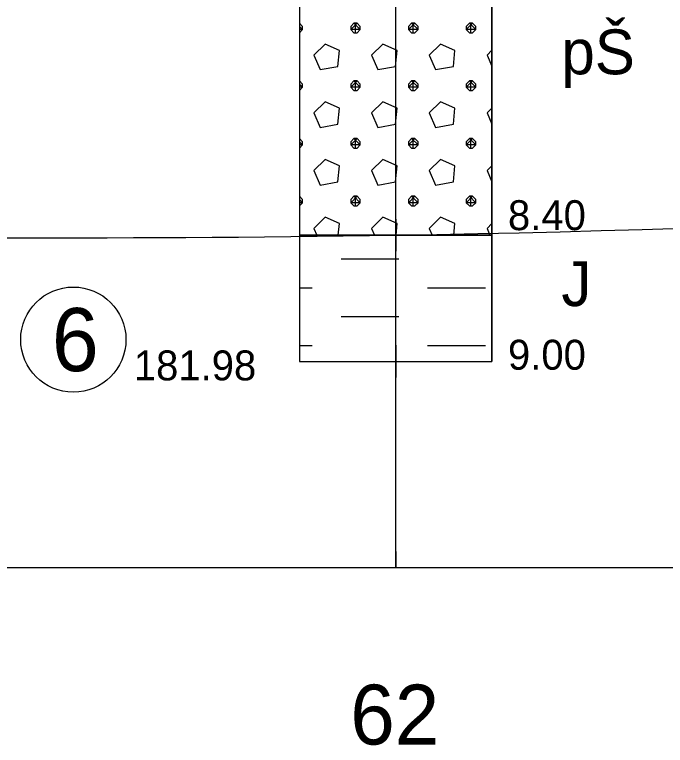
# Model space of a CAD drawing. Extents: x 3042 to 4120, y 576 to 2694.
# Drawn here: x 3259.98 to 3275.44, y 1395.94 to 1413.3 of the extents above; entities that cross this region are included whole.
import ezdxf

# ---------------------------------------------------------------- set-up
doc = ezdxf.new("R2010")
doc.units = 0
for name, color, linetype in [('14', 7, 'Continuous'), ('17', 7, 'Continuous'), ('18', 7, 'Continuous'), ('51', 7, 'Continuous'), ('52', 7, 'Continuous'), ('53', 7, 'Continuous'), ('56', 7, 'Continuous'), ('7', 7, 'Continuous'), ('rozhraní', 7, 'Continuous')]:
    doc.layers.add(name, color=color, linetype=linetype)

msp = doc.modelspace()

# ---------------------------------------------------------------- linework, layer by layer
at = {"layer": '18'}
for p, q in [((3269.032, 1400.164), (3269.032, 1450.064)), ((3269.032, 1405.445), (3269.032, 1404.683)), ((3268.651, 1405.064), (3269.413, 1405.064)), ((3269.032, 1400.545), (3269.032, 1400.164))]:
    msp.add_line(p, q, dxfattribs=at)
at = {"layer": '51'}
for points in [[(3266.746, 1408.064), (3271.318, 1408.064), (3271.318, 1417.064), (3266.746, 1417.064)], [(3266.746, 1405.064), (3271.318, 1405.064), (3271.318, 1408.064), (3266.746, 1408.064)]]:
    msp.add_lwpolyline(points, close=True, dxfattribs=at)
for points in [[(3266.743, 1412.873), (3266.743, 1412.873), (3266.819, 1412.949), (3266.819, 1413.025), (3266.743, 1413.101), (3266.743, 1413.101)], [(3266.743, 1413.101), (3266.743, 1413.101)], [(3266.746, 1413.022), (3266.819, 1412.949), (3266.746, 1412.949)], [(3268.038, 1413.101), (3267.962, 1413.025), (3267.962, 1412.949), (3268.038, 1412.873), (3268.115, 1412.873), (3268.191, 1412.949), (3268.191, 1413.025), (3268.115, 1413.101), (3268.038, 1413.101), (3268.191, 1412.949), (3267.962, 1412.949), (3268.115, 1413.101)], [(3268.076, 1412.873), (3268.076, 1413.101)], [(3269.41, 1413.101), (3269.334, 1413.025), (3269.334, 1412.949), (3269.41, 1412.873), (3269.486, 1412.873), (3269.562, 1412.949), (3269.562, 1413.025), (3269.486, 1413.101), (3269.41, 1413.101), (3269.562, 1412.949), (3269.334, 1412.949), (3269.486, 1413.101)], [(3269.448, 1412.873), (3269.448, 1413.101)], [(3270.782, 1413.101), (3270.705, 1413.025), (3270.705, 1412.949), (3270.782, 1412.873), (3270.858, 1412.873), (3270.934, 1412.949), (3270.934, 1413.025), (3270.858, 1413.101), (3270.782, 1413.101), (3270.934, 1412.949), (3270.705, 1412.949), (3270.858, 1413.101)], [(3270.82, 1412.873), (3270.82, 1413.101)], [(3267.086, 1412.339), (3267.238, 1411.997), (3267.657, 1412.073), (3267.695, 1412.454), (3267.353, 1412.606), (3267.086, 1412.339)], [(3268.457, 1412.339), (3268.61, 1411.997), (3269.029, 1412.073), (3269.067, 1412.454), (3268.724, 1412.606), (3268.457, 1412.339)], [(3269.829, 1412.339), (3269.981, 1411.997), (3270.401, 1412.073), (3270.439, 1412.454), (3270.096, 1412.606), (3269.829, 1412.339)], [(3271.318, 1412.457), (3271.201, 1412.339)], [(3271.201, 1412.339), (3271.318, 1412.076)], [(3266.743, 1411.501), (3266.743, 1411.501), (3266.819, 1411.577), (3266.819, 1411.654), (3266.743, 1411.73), (3266.743, 1411.73)], [(3266.743, 1411.73), (3266.743, 1411.73)], [(3266.746, 1411.651), (3266.819, 1411.577), (3266.746, 1411.577)], [(3268.038, 1411.73), (3267.962, 1411.654), (3267.962, 1411.577), (3268.038, 1411.501), (3268.115, 1411.501), (3268.191, 1411.577), (3268.191, 1411.654), (3268.115, 1411.73), (3268.038, 1411.73), (3268.191, 1411.577), (3267.962, 1411.577), (3268.115, 1411.73)], [(3268.076, 1411.501), (3268.076, 1411.73)], [(3269.41, 1411.73), (3269.334, 1411.654), (3269.334, 1411.577), (3269.41, 1411.501), (3269.486, 1411.501), (3269.562, 1411.577), (3269.562, 1411.654), (3269.486, 1411.73), (3269.41, 1411.73), (3269.562, 1411.577), (3269.334, 1411.577), (3269.486, 1411.73)], [(3269.448, 1411.501), (3269.448, 1411.73)], [(3270.782, 1411.73), (3270.705, 1411.654), (3270.705, 1411.577), (3270.782, 1411.501), (3270.858, 1411.501), (3270.934, 1411.577), (3270.934, 1411.654), (3270.858, 1411.73), (3270.782, 1411.73), (3270.934, 1411.577), (3270.705, 1411.577), (3270.858, 1411.73)], [(3270.82, 1411.501), (3270.82, 1411.73)], [(3267.086, 1410.968), (3267.238, 1410.625), (3267.657, 1410.701), (3267.695, 1411.082), (3267.353, 1411.235), (3267.086, 1410.968)], [(3268.457, 1410.968), (3268.61, 1410.625), (3269.029, 1410.701), (3269.067, 1411.082), (3268.724, 1411.235), (3268.457, 1410.968)], [(3269.829, 1410.968), (3269.981, 1410.625), (3270.401, 1410.701), (3270.439, 1411.082), (3270.096, 1411.235), (3269.829, 1410.968)], [(3271.318, 1411.085), (3271.201, 1410.968)], [(3271.201, 1410.968), (3271.318, 1410.704)], [(3266.743, 1410.13), (3266.743, 1410.13), (3266.819, 1410.206), (3266.819, 1410.282), (3266.743, 1410.358), (3266.743, 1410.358)], [(3266.743, 1410.358), (3266.743, 1410.358)], [(3266.746, 1410.279), (3266.819, 1410.206), (3266.746, 1410.206)], [(3268.038, 1410.358), (3267.962, 1410.282), (3267.962, 1410.206), (3268.038, 1410.13), (3268.115, 1410.13), (3268.191, 1410.206), (3268.191, 1410.282), (3268.115, 1410.358), (3268.038, 1410.358), (3268.191, 1410.206), (3267.962, 1410.206), (3268.115, 1410.358)], [(3268.076, 1410.13), (3268.076, 1410.358)], [(3269.41, 1410.358), (3269.334, 1410.282), (3269.334, 1410.206), (3269.41, 1410.13), (3269.486, 1410.13), (3269.562, 1410.206), (3269.562, 1410.282), (3269.486, 1410.358), (3269.41, 1410.358), (3269.562, 1410.206), (3269.334, 1410.206), (3269.486, 1410.358)], [(3269.448, 1410.13), (3269.448, 1410.358)], [(3270.782, 1410.358), (3270.705, 1410.282), (3270.705, 1410.206), (3270.782, 1410.13), (3270.858, 1410.13), (3270.934, 1410.206), (3270.934, 1410.282), (3270.858, 1410.358), (3270.782, 1410.358), (3270.934, 1410.206), (3270.705, 1410.206), (3270.858, 1410.358)], [(3270.82, 1410.13), (3270.82, 1410.358)], [(3267.086, 1409.596), (3267.238, 1409.253), (3267.657, 1409.33), (3267.695, 1409.711), (3267.353, 1409.863), (3267.086, 1409.596)], [(3268.457, 1409.596), (3268.61, 1409.253), (3269.029, 1409.33), (3269.067, 1409.711), (3268.724, 1409.863), (3268.457, 1409.596)], [(3269.829, 1409.596), (3269.981, 1409.253), (3270.401, 1409.33), (3270.439, 1409.711), (3270.096, 1409.863), (3269.829, 1409.596)], [(3271.318, 1409.713), (3271.201, 1409.596)], [(3271.201, 1409.596), (3271.318, 1409.333)], [(3266.743, 1408.758), (3266.743, 1408.758), (3266.819, 1408.834), (3266.819, 1408.91), (3266.743, 1408.987), (3266.743, 1408.987)], [(3266.743, 1408.987), (3266.743, 1408.987)], [(3266.746, 1408.908), (3266.819, 1408.834), (3266.746, 1408.834)], [(3268.038, 1408.987), (3267.962, 1408.91), (3267.962, 1408.834), (3268.038, 1408.758), (3268.115, 1408.758), (3268.191, 1408.834), (3268.191, 1408.91), (3268.115, 1408.987), (3268.038, 1408.987), (3268.191, 1408.834), (3267.962, 1408.834), (3268.115, 1408.987)], [(3268.076, 1408.758), (3268.076, 1408.987)], [(3269.41, 1408.987), (3269.334, 1408.91), (3269.334, 1408.834), (3269.41, 1408.758), (3269.486, 1408.758), (3269.562, 1408.834), (3269.562, 1408.91), (3269.486, 1408.987), (3269.41, 1408.987), (3269.562, 1408.834), (3269.334, 1408.834), (3269.486, 1408.987)], [(3269.448, 1408.758), (3269.448, 1408.987)], [(3270.782, 1408.987), (3270.705, 1408.91), (3270.705, 1408.834), (3270.782, 1408.758), (3270.858, 1408.758), (3270.934, 1408.834), (3270.934, 1408.91), (3270.858, 1408.987), (3270.782, 1408.987), (3270.934, 1408.834), (3270.705, 1408.834), (3270.858, 1408.987)], [(3270.82, 1408.758), (3270.82, 1408.987)], [(3267.668, 1408.064), (3267.695, 1408.339), (3267.353, 1408.491), (3267.086, 1408.225)], [(3269.04, 1408.064), (3269.067, 1408.339), (3268.724, 1408.491), (3268.457, 1408.225)], [(3270.411, 1408.064), (3270.439, 1408.339), (3270.096, 1408.491), (3269.829, 1408.225)], [(3271.318, 1408.342), (3271.201, 1408.225)], [(3267.086, 1408.225), (3267.157, 1408.064)], [(3268.457, 1408.225), (3268.529, 1408.064)], [(3269.829, 1408.225), (3269.901, 1408.064)], [(3271.201, 1408.225), (3271.272, 1408.064)], [(3267.734, 1407.501), (3268.419, 1407.501)], [(3268.419, 1407.501), (3269.105, 1407.501)], [(3266.746, 1406.815), (3267.048, 1406.815)], [(3269.791, 1406.815), (3270.477, 1406.815)], [(3270.477, 1406.815), (3271.163, 1406.815)], [(3267.734, 1406.129), (3268.419, 1406.129)], [(3268.419, 1406.129), (3269.105, 1406.129)], [(3266.746, 1405.443), (3267.048, 1405.443)], [(3269.791, 1405.443), (3270.477, 1405.443)], [(3270.477, 1405.443), (3271.163, 1405.443)]]:
    msp.add_lwpolyline(points, dxfattribs=at)
at = {"layer": '53'}
for points in [[(3266.746, 1450.064), (3266.746, 1405.064)], [(3271.318, 1450.064), (3271.318, 1405.064)], [(3266.746, 1408.064), (3271.318, 1408.064)], [(3266.746, 1405.064), (3271.318, 1405.064)]]:
    msp.add_lwpolyline(points, dxfattribs=at)
at = {"layer": '56'}
for points in [[(3269.032, 1408.445), (3269.032, 1407.683)], [(3268.651, 1408.064), (3269.413, 1408.064)], [(3269.032, 1405.445), (3269.032, 1404.683)], [(3268.651, 1405.064), (3269.413, 1405.064)]]:
    msp.add_lwpolyline(points, dxfattribs=at)
at = {"layer": '7'}
msp.add_line((3207.182, 1400.164), (3458.222, 1400.164), dxfattribs=at)
at = {"layer": 'rozhraní'}
msp.add_circle((3261.372, 1405.581), 1.25, dxfattribs=at)
msp.add_spline([(3249.09, 1408.064), (3269.032, 1408.064), (3331.502, 1409.964), (3381.832, 1407.714), (3448.222, 1410.364), (3456.029, 1410.364)], degree=3, dxfattribs=at)

# ---------------------------------------------------------------- texts
at = {"layer": '14'}
msp.add_text('62', height=1.4224, dxfattribs=at).set_placement((3267.952, 1395.958))
at = {"layer": '17'}
msp.add_text('181.98', height=0.7112, dxfattribs=at).set_placement((3262.809, 1404.612))
at = {"layer": '52'}
for s, height, p in [('pŠ', 1.0668, (3272.969, 1411.886)), ('8.40', 0.7112, (3271.699, 1408.182)), ('J', 1.067, (3272.969, 1406.378)), ('9.00', 0.7112, (3271.699, 1404.866))]:
    msp.add_text(s, height=height, dxfattribs=at).set_placement(p)
at = {"layer": 'rozhraní'}
msp.add_text('6', height=1.5, dxfattribs=at).set_placement((3260.861, 1404.831))

doc.saveas('drawing.dxf')
